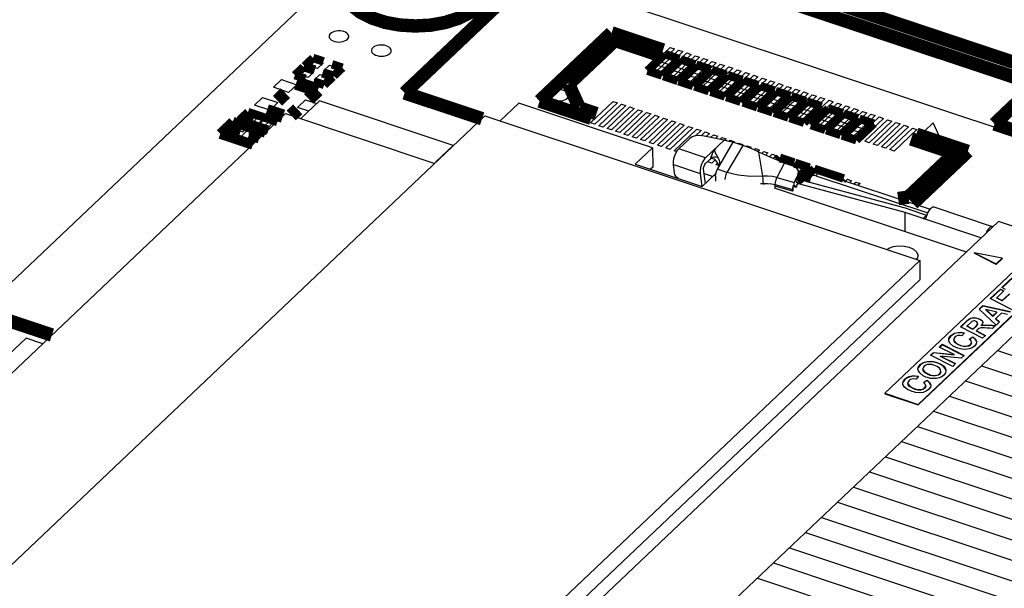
# Model space of a CAD drawing. Extents: x 0 to 1189, y 0 to 841.
# Tile 260 of 297: x 587 to 605, y 566 to 576. Entities that reach past the tile are written whole.
import ezdxf

# ---------------------------------------------------------------- set-up
doc = ezdxf.new("R2010")
doc.units = 0
doc.header["$LTSCALE"] = 65.395
doc.layers.get('0').update_dxf_attribs({"linetype": 'CONTINUOUS'})
doc.layers.add('PRT0002_2', color=7, linetype='CONTINUOUS')

msp = doc.modelspace()

# ---------------------------------------------------------------- linework, layer by layer
at = {"color": 7, "linetype": 'Continuous'}
for p, q in [((571.439, 556.657), (593.522, 577.586)), ((593.522, 577.586), (607.988, 572.772)), ((598.19, 575.002), (598.599, 575.389)), ((598.675, 575.364), (598.266, 574.976)), ((598.34, 574.952), (598.749, 575.339)), ((598.825, 575.314), (598.417, 574.926)), ((598.491, 574.902), (598.899, 575.289)), ((598.976, 575.264), (598.567, 574.876)), ((598.599, 575.389), (598.675, 575.364)), ((598.641, 574.852), (599.05, 575.239)), ((598.749, 575.339), (598.825, 575.314)), ((598.899, 575.289), (598.976, 575.264)), ((599.05, 575.239), (599.126, 575.214)), ((592.096, 575.064), (592.196, 575.159)), ((592.258, 575.01), (592.096, 575.064)), ((592.196, 575.159), (592.358, 575.105)), ((592.358, 575.105), (592.258, 575.01)), ((592.369, 574.973), (592.469, 575.068)), ((592.469, 575.068), (592.631, 575.014)), ((599.126, 575.214), (598.718, 574.826)), ((598.792, 574.802), (599.2, 575.189)), ((599.277, 575.164), (598.868, 574.776)), ((598.942, 574.752), (599.351, 575.139)), ((599.427, 575.114), (599.018, 574.726)), ((599.092, 574.702), (599.501, 575.089)), ((599.578, 575.064), (599.169, 574.676)), ((599.2, 575.189), (599.277, 575.164)), ((599.351, 575.139), (599.427, 575.114)), ((599.501, 575.089), (599.578, 575.064)), ((591.923, 574.9), (592.023, 574.995)), ((592.085, 574.846), (591.923, 574.9)), ((592.023, 574.995), (592.185, 574.941)), ((592.185, 574.941), (592.085, 574.846)), ((592.197, 574.809), (592.296, 574.904)), ((592.296, 574.904), (592.459, 574.85)), ((592.531, 574.919), (592.369, 574.973)), ((592.631, 575.014), (592.531, 574.919)), ((598.266, 574.976), (598.19, 575.002)), ((598.417, 574.926), (598.34, 574.952)), ((598.567, 574.876), (598.491, 574.902)), ((599.243, 574.652), (599.652, 575.039)), ((599.728, 575.014), (599.319, 574.626)), ((599.393, 574.601), (599.802, 574.989)), ((599.878, 574.963), (599.47, 574.576)), ((599.544, 574.551), (599.952, 574.939)), ((600.029, 574.913), (599.62, 574.526)), ((599.652, 575.039), (599.728, 575.014)), ((599.694, 574.501), (600.103, 574.889)), ((599.802, 574.989), (599.878, 574.963)), ((599.952, 574.939), (600.029, 574.913)), ((600.103, 574.889), (600.179, 574.863)), ((591.462, 574.672), (591.608, 574.81)), ((591.608, 574.81), (591.883, 574.718)), ((591.883, 574.718), (591.737, 574.581)), ((592.359, 574.755), (592.197, 574.809)), ((592.459, 574.85), (592.359, 574.755)), ((598.718, 574.826), (598.641, 574.852)), ((598.868, 574.776), (598.792, 574.802)), ((599.018, 574.726), (598.942, 574.752)), ((599.169, 574.676), (599.092, 574.702)), ((600.179, 574.863), (599.771, 574.476)), ((599.845, 574.451), (600.253, 574.839)), ((600.33, 574.813), (599.921, 574.426)), ((599.995, 574.401), (600.404, 574.789)), ((600.48, 574.763), (600.071, 574.376)), ((600.146, 574.351), (600.554, 574.739)), ((600.631, 574.713), (600.222, 574.326)), ((600.253, 574.839), (600.33, 574.813)), ((600.404, 574.789), (600.48, 574.763)), ((600.554, 574.739), (600.631, 574.713)), ((591.737, 574.581), (591.462, 574.672)), ((599.319, 574.626), (599.243, 574.652)), ((599.47, 574.576), (599.393, 574.601)), ((599.62, 574.526), (599.544, 574.551)), ((600.296, 574.301), (600.705, 574.689)), ((600.781, 574.663), (600.372, 574.276)), ((600.446, 574.251), (600.855, 574.639)), ((600.932, 574.613), (600.523, 574.226)), ((600.597, 574.201), (601.006, 574.588)), ((601.082, 574.563), (600.673, 574.176)), ((600.705, 574.689), (600.781, 574.663)), ((600.747, 574.151), (601.156, 574.538)), ((600.855, 574.639), (600.932, 574.613)), ((601.006, 574.588), (601.082, 574.563)), ((601.156, 574.538), (601.232, 574.513)), ((591.123, 574.35), (591.268, 574.488)), ((591.398, 574.259), (591.123, 574.35)), ((591.268, 574.488), (591.543, 574.396)), ((591.543, 574.396), (591.398, 574.259)), ((591.894, 574.311), (592.04, 574.449)), ((592.292, 574.427), (591.955, 574.108)), ((592.04, 574.449), (592.243, 574.381)), ((594.699, 573.626), (592.292, 574.427)), ((595.877, 574.385), (595.54, 574.066)), ((598.284, 573.584), (595.877, 574.385)), ((597.166, 574.031), (597.574, 574.419)), ((597.651, 574.393), (597.242, 574.006)), ((597.316, 573.981), (597.725, 574.369)), ((597.574, 574.419), (597.651, 574.393)), ((597.725, 574.369), (597.801, 574.343)), ((599.771, 574.476), (599.694, 574.501)), ((599.921, 574.426), (599.845, 574.451)), ((600.071, 574.376), (599.995, 574.401)), ((600.222, 574.326), (600.146, 574.351)), ((601.232, 574.513), (600.824, 574.126)), ((600.898, 574.101), (601.306, 574.488)), ((601.383, 574.463), (600.974, 574.076)), ((601.048, 574.051), (601.457, 574.438)), ((601.533, 574.413), (601.125, 574.025)), ((601.199, 574.001), (601.607, 574.388)), ((601.684, 574.363), (601.275, 573.975)), ((601.306, 574.488), (601.383, 574.463)), ((601.457, 574.438), (601.533, 574.413)), ((601.607, 574.388), (601.684, 574.363)), ((580.454, 563.556), (591.683, 574.198)), ((591.683, 574.198), (594.369, 573.304)), ((592.098, 574.243), (591.894, 574.311)), ((597.801, 574.343), (597.392, 573.956)), ((597.466, 573.931), (597.875, 574.319)), ((597.952, 574.293), (597.543, 573.906)), ((597.617, 573.881), (598.026, 574.268)), ((598.102, 574.243), (597.693, 573.856)), ((597.767, 573.831), (598.176, 574.218)), ((598.252, 574.193), (597.844, 573.806)), ((597.875, 574.319), (597.952, 574.293)), ((598.026, 574.268), (598.102, 574.243)), ((598.176, 574.218), (598.252, 574.193)), ((600.372, 574.276), (600.296, 574.301)), ((600.523, 574.226), (600.446, 574.251)), ((600.673, 574.176), (600.597, 574.201)), ((601.349, 573.951), (601.758, 574.338)), ((601.834, 574.313), (601.425, 573.925)), ((601.499, 573.901), (601.908, 574.288)), ((601.985, 574.263), (601.576, 573.875)), ((601.65, 573.851), (602.059, 574.238)), ((602.135, 574.213), (601.726, 573.825)), ((601.758, 574.338), (601.834, 574.313)), ((601.8, 573.801), (602.209, 574.188)), ((601.908, 574.288), (601.985, 574.263)), ((602.059, 574.238), (602.135, 574.213)), ((602.209, 574.188), (602.285, 574.163)), ((584.039, 563.514), (595.268, 574.156)), ((591.017, 574.06), (591.117, 574.154)), ((591.18, 574.006), (591.017, 574.06)), ((591.117, 574.154), (591.28, 574.1)), ((591.28, 574.1), (591.18, 574.006)), ((591.291, 573.969), (591.391, 574.063)), ((591.391, 574.063), (591.502, 574.026)), ((595.268, 574.156), (603.091, 571.554)), ((597.242, 574.006), (597.166, 574.031)), ((597.918, 573.781), (598.327, 574.168)), ((598.403, 574.143), (597.994, 573.756)), ((598.068, 573.731), (598.477, 574.118)), ((598.553, 574.093), (598.145, 573.706)), ((598.219, 573.681), (598.627, 574.068)), ((598.704, 574.043), (598.295, 573.655)), ((598.327, 574.168), (598.403, 574.143)), ((598.369, 573.631), (598.778, 574.018)), ((598.854, 573.993), (598.446, 573.605)), ((598.477, 574.118), (598.553, 574.093)), ((598.627, 574.068), (598.704, 574.043)), ((598.778, 574.018), (598.854, 573.993)), ((600.824, 574.126), (600.747, 574.151)), ((600.974, 574.076), (600.898, 574.101)), ((601.125, 574.025), (601.048, 574.051)), ((601.275, 573.975), (601.199, 574.001)), ((602.285, 574.163), (601.877, 573.775)), ((601.951, 573.751), (602.36, 574.138)), ((602.436, 574.113), (602.027, 573.725)), ((602.101, 573.701), (602.51, 574.088)), ((602.586, 574.063), (602.178, 573.675)), ((602.252, 573.651), (602.66, 574.038)), ((602.737, 574.012), (602.328, 573.625)), ((602.36, 574.138), (602.436, 574.113)), ((602.51, 574.088), (602.586, 574.063)), ((602.66, 574.038), (602.737, 574.012)), ((603.332, 574.031), (603.171, 573.879)), ((603.441, 573.789), (603.332, 574.031)), ((590.616, 573.851), (590.762, 573.988)), ((590.861, 573.769), (590.616, 573.851)), ((590.762, 573.988), (591.006, 573.907)), ((591.006, 573.907), (590.861, 573.769)), ((591.075, 573.698), (591.22, 573.836)), ((591.22, 573.836), (591.28, 573.816)), ((591.402, 573.932), (591.291, 573.969)), ((597.392, 573.956), (597.316, 573.981)), ((597.543, 573.906), (597.466, 573.931)), ((597.693, 573.856), (597.617, 573.881)), ((597.844, 573.806), (597.767, 573.831)), ((598.52, 573.581), (598.928, 573.968)), ((599.005, 573.943), (598.596, 573.555)), ((598.67, 573.531), (599.079, 573.918)), ((598.928, 573.968), (599.005, 573.943)), ((599.155, 573.893), (599.054, 573.797)), ((599.079, 573.918), (599.155, 573.893)), ((599.156, 573.799), (599.229, 573.868)), ((599.229, 573.868), (599.306, 573.843)), ((599.306, 573.843), (599.244, 573.784)), ((599.327, 573.768), (599.38, 573.818)), ((599.38, 573.818), (599.456, 573.793)), ((601.425, 573.925), (601.349, 573.951)), ((601.576, 573.875), (601.499, 573.901)), ((601.726, 573.825), (601.65, 573.851)), ((602.402, 573.6), (602.811, 573.988)), ((602.887, 573.962), (602.478, 573.575)), ((602.553, 573.55), (602.961, 573.938)), ((603.038, 573.912), (602.629, 573.525)), ((602.811, 573.988), (602.887, 573.962)), ((602.961, 573.938), (603.038, 573.912)), ((603.171, 573.879), (603.441, 573.789)), ((591.134, 573.678), (591.075, 573.698)), ((597.994, 573.756), (597.918, 573.781)), ((598.145, 573.706), (598.068, 573.731)), ((598.295, 573.655), (598.219, 573.681)), ((598.951, 573.75), (598.754, 573.563)), ((599.571, 573.721), (599.179, 573.797)), ((599.571, 573.721), (599.235, 573.403)), ((599.456, 573.793), (599.413, 573.752)), ((599.45, 573.198), (599.734, 573.683)), ((599.496, 573.736), (599.53, 573.768)), ((599.53, 573.768), (599.606, 573.743)), ((599.606, 573.743), (599.577, 573.715)), ((599.664, 573.702), (599.68, 573.718)), ((599.68, 573.718), (599.757, 573.692)), ((599.905, 573.627), (599.688, 573.699)), ((599.757, 573.692), (599.74, 573.677)), ((599.818, 573.655), (599.831, 573.668)), ((599.831, 573.668), (599.907, 573.642)), ((599.907, 573.642), (599.898, 573.634)), ((601.877, 573.775), (601.8, 573.801)), ((602.027, 573.725), (601.951, 573.751)), ((602.178, 573.675), (602.101, 573.701)), ((602.328, 573.625), (602.252, 573.651)), ((594.699, 573.626), (594.386, 573.33)), ((594.699, 573.626), (594.699, 573.616)), ((598.284, 573.584), (597.971, 573.288)), ((598.284, 573.584), (598.285, 573.237)), ((598.446, 573.605), (598.369, 573.631)), ((598.596, 573.555), (598.52, 573.581)), ((598.726, 573.512), (598.67, 573.531)), ((599.235, 573.403), (598.754, 573.563)), ((599.905, 573.627), (599.62, 573.141)), ((599.967, 573.604), (599.981, 573.618)), ((599.981, 573.618), (600.058, 573.592)), ((600.058, 573.592), (600.04, 573.576)), ((600.109, 573.546), (600.132, 573.568)), ((600.132, 573.568), (600.208, 573.542)), ((600.208, 573.542), (600.184, 573.52)), ((600.266, 573.071), (600.197, 573.506)), ((600.246, 573.483), (600.282, 573.518)), ((600.282, 573.518), (600.359, 573.492)), ((600.359, 573.492), (600.316, 573.452)), ((600.384, 573.421), (600.433, 573.468)), ((600.433, 573.468), (600.509, 573.442)), ((602.478, 573.575), (602.402, 573.6)), ((602.629, 573.525), (602.553, 573.55)), ((594.386, 573.33), (594.393, 573.327)), ((597.971, 573.288), (599.175, 572.887)), ((598.677, 573.128), (598.657, 573.284)), ((598.657, 573.284), (599.139, 573.124)), ((599.325, 573.386), (599.235, 573.302)), ((599.272, 573.331), (599.338, 573.393)), ((599.348, 573.305), (599.272, 573.331)), ((599.325, 573.401), (599.325, 573.386)), ((599.411, 573.365), (599.348, 573.305)), ((599.422, 573.28), (599.454, 573.311)), ((599.44, 573.334), (599.423, 573.354)), ((599.456, 573.309), (599.44, 573.334)), ((600.509, 573.442), (600.455, 573.391)), ((600.656, 573.314), (600.52, 573.048)), ((600.525, 573.363), (600.583, 573.418)), ((600.583, 573.418), (600.66, 573.392)), ((600.66, 573.392), (600.599, 573.335)), ((600.817, 573.258), (600.656, 573.314)), ((600.666, 573.303), (600.734, 573.368)), ((600.734, 573.368), (600.81, 573.342)), ((600.81, 573.342), (600.747, 573.282)), ((600.819, 573.256), (600.884, 573.317)), ((600.96, 573.292), (600.873, 573.209)), ((600.884, 573.317), (600.96, 573.292)), ((598.285, 573.237), (598.243, 573.197)), ((599.139, 573.124), (599.168, 572.89)), ((599.175, 572.887), (599.42, 573.12)), ((599.232, 572.942), (599.2, 573.2)), ((599.21, 573.123), (599.353, 573.076)), ((599.414, 573.072), (599.418, 573.113)), ((599.472, 573.264), (599.422, 573.28)), ((599.62, 573.141), (599.45, 573.198)), ((599.481, 573.255), (599.475, 573.242)), ((600.891, 573.076), (600.907, 573.131)), ((600.907, 573.131), (600.9, 573.18)), ((600.9, 573.18), (600.924, 573.114)), ((600.911, 573.15), (601.034, 573.267)), ((600.924, 573.114), (600.931, 573.065)), ((601.111, 573.242), (600.93, 573.071)), ((600.947, 572.992), (601.185, 573.217)), ((601.034, 573.267), (601.111, 573.242)), ((601.134, 573.07), (601.197, 573.129)), ((601.185, 573.217), (601.261, 573.192)), ((601.261, 573.192), (601.196, 573.13)), ((601.218, 573.082), (601.281, 573.142)), ((601.281, 573.142), (603.274, 572.479)), ((601.301, 573.135), (601.335, 573.167)), ((601.335, 573.167), (601.412, 573.142)), ((601.412, 573.142), (601.378, 573.109)), ((601.452, 573.085), (601.486, 573.117)), ((601.486, 573.117), (601.562, 573.092)), ((598.747, 573.03), (598.722, 573.052)), ((599.353, 573.076), (599.366, 573.069)), ((599.414, 573.072), (599.414, 572.985)), ((600.225, 572.939), (600.277, 572.94)), ((600.277, 572.94), (600.277, 572.921)), ((600.52, 573.048), (600.833, 572.959)), ((600.843, 572.981), (600.891, 573.076)), ((600.859, 572.999), (600.843, 572.981)), ((600.859, 572.999), (600.863, 572.981)), ((600.863, 572.981), (600.873, 572.964)), ((600.873, 572.964), (600.888, 572.951)), ((600.884, 572.925), (600.94, 572.987)), ((600.915, 573.01), (600.887, 572.955)), ((600.888, 572.951), (600.902, 572.945)), ((600.915, 573.01), (600.891, 573.076)), ((600.925, 572.971), (600.902, 572.979)), ((600.931, 573.065), (600.915, 573.01)), ((600.979, 572.995), (600.923, 572.934)), ((600.923, 572.934), (602.819, 572.424)), ((602.877, 572.485), (600.979, 572.995)), ((601.133, 573.071), (601.043, 572.985)), ((601.113, 572.959), (601.113, 573.016)), ((601.218, 573.082), (603.236, 572.411)), ((601.562, 573.092), (601.528, 573.059)), ((601.602, 573.035), (601.636, 573.067)), ((601.636, 573.067), (601.713, 573.042)), ((601.713, 573.042), (601.678, 573.009)), ((601.752, 572.985), (601.787, 573.017)), ((601.787, 573.017), (601.863, 572.992)), ((601.863, 572.992), (601.829, 572.959)), ((601.903, 572.935), (601.937, 572.967)), ((601.937, 572.967), (602.014, 572.942)), ((602.014, 572.942), (601.979, 572.909)), ((603.928, 571.707), (600.477, 572.855)), ((600.488, 572.851), (600.488, 572.921)), ((600.488, 572.921), (600.8, 572.832)), ((600.8, 572.803), (600.489, 572.892)), ((600.8, 572.845), (600.8, 572.832)), ((600.8, 572.832), (600.8, 572.803)), ((600.8, 572.803), (600.804, 572.807)), ((600.81, 572.9), (600.803, 572.894)), ((600.803, 572.894), (600.803, 572.873)), ((600.803, 572.894), (600.86, 572.878)), ((600.803, 572.873), (600.804, 572.807)), ((600.856, 572.887), (600.81, 572.9)), ((600.873, 572.906), (600.856, 572.887)), ((600.86, 572.878), (600.872, 572.892)), ((600.88, 572.919), (600.876, 572.903)), ((600.876, 572.889), (600.876, 572.903)), ((600.884, 572.925), (600.88, 572.919)), ((602.819, 572.424), (602.82, 572.075)), ((602.819, 572.424), (604.2, 571.965)), ((602.877, 572.485), (603.213, 572.373)), ((603.219, 572.359), (603.237, 572.415)), ((603.237, 572.415), (603.262, 572.464)), ((603.341, 572.519), (604.394, 572.169)), ((591.454, 559.885), (604.507, 572.256)), ((603.213, 572.373), (603.151, 572.313)), ((603.213, 572.373), (603.223, 572.371)), ((606.304, 571.658), (604.507, 572.256)), ((604.069, 571.695), (604.069, 571.686)), ((604.574, 571.596), (604.069, 571.695)), ((604.069, 571.695), (604.466, 571.494)), ((603.091, 571.554), (591.862, 560.911)), ((603.091, 571.554), (603.092, 571.206)), ((604.466, 571.485), (604.069, 571.686)), ((604.466, 571.494), (604.574, 571.596)), ((604.466, 571.485), (604.574, 571.587)), ((604.574, 571.596), (604.574, 571.587)), ((604.784, 571.371), (602.459, 569.168)), ((604.466, 571.494), (604.466, 571.485)), ((591.863, 560.564), (603.092, 571.206)), ((603.061, 568.968), (605.386, 571.171)), ((603.061, 568.959), (605.386, 571.162)), ((604.567, 571.069), (604.777, 571.268)), ((604.571, 571.065), (604.777, 571.259)), ((604.357, 570.87), (604.539, 571.043)), ((604.361, 570.865), (604.539, 571.034)), ((604.604, 571.008), (604.475, 570.886)), ((604.539, 571.034), (604.539, 571.043)), ((604.539, 571.043), (604.604, 571.008)), ((604.601, 571.002), (604.539, 571.034)), ((604.632, 571.034), (604.567, 571.069)), ((604.753, 570.668), (604.357, 570.87)), ((604.475, 570.877), (604.475, 570.886)), ((604.475, 570.886), (604.572, 570.837)), ((604.572, 570.828), (604.475, 570.877)), ((604.572, 570.837), (604.7, 570.959)), ((604.572, 570.828), (604.7, 570.95)), ((604.572, 570.828), (604.572, 570.837)), ((604.158, 570.682), (604.224, 570.744)), ((604.465, 570.395), (604.158, 570.682)), ((604.163, 570.678), (604.224, 570.735)), ((604.224, 570.735), (604.224, 570.744)), ((604.224, 570.744), (604.72, 570.636)), ((604.712, 570.629), (604.224, 570.735)), ((604.276, 570.666), (604.276, 570.675)), ((604.276, 570.675), (604.403, 570.559)), ((604.478, 570.629), (604.276, 570.675)), ((604.403, 570.55), (604.276, 570.666)), ((604.403, 570.559), (604.478, 570.629)), ((604.478, 570.621), (604.478, 570.629)), ((603.82, 570.362), (603.938, 570.473)), ((603.825, 570.357), (603.938, 570.465)), ((603.971, 570.491), (603.938, 570.465)), ((603.938, 570.473), (603.938, 570.465)), ((604.008, 570.511), (603.971, 570.491)), ((604.142, 570.506), (604.142, 570.515)), ((604.403, 570.55), (604.478, 570.621)), ((604.403, 570.55), (604.403, 570.559)), ((604.56, 570.611), (604.455, 570.512)), ((604.455, 570.503), (604.455, 570.512)), ((604.455, 570.512), (604.523, 570.45)), ((604.519, 570.445), (604.455, 570.503)), ((604.523, 570.45), (604.465, 570.395)), ((604.667, 570.587), (604.56, 570.611)), ((604.217, 570.16), (603.82, 570.362)), ((604.002, 570.437), (603.939, 570.378)), ((603.939, 570.369), (603.939, 570.378)), ((603.939, 570.378), (604.046, 570.323)), ((604.046, 570.315), (603.939, 570.369)), ((604.046, 570.323), (604.076, 570.352)), ((604.046, 570.315), (604.076, 570.343)), ((604.046, 570.315), (604.046, 570.323)), ((604.076, 570.352), (604.076, 570.343)), ((604.13, 570.315), (604.107, 570.292)), ((604.107, 570.284), (604.107, 570.292)), ((604.107, 570.292), (604.269, 570.21)), ((604.266, 570.203), (604.107, 570.284)), ((604.13, 570.416), (604.127, 570.402)), ((604.13, 570.425), (604.129, 570.432)), ((604.13, 570.416), (604.13, 570.425)), ((604.219, 570.42), (604.202, 570.391)), ((604.202, 570.391), (604.222, 570.394)), ((604.202, 570.382), (604.202, 570.391)), ((604.222, 570.385), (604.202, 570.382)), ((604.223, 570.441), (604.219, 570.42)), ((604.264, 570.387), (604.264, 570.396)), ((604.446, 570.377), (604.389, 570.381)), ((604.454, 570.385), (604.399, 570.332)), ((603.611, 570.108), (603.609, 570.127)), ((603.647, 570.196), (603.614, 570.148)), ((603.647, 570.196), (603.647, 570.205)), ((603.7, 570.135), (603.7, 570.127)), ((603.885, 570.247), (603.829, 570.256)), ((603.891, 570.255), (603.848, 570.203)), ((603.979, 570.142), (604.045, 570.186)), ((604.011, 570.113), (603.979, 570.142)), ((604.045, 570.177), (603.983, 570.136)), ((604.021, 570.085), (604.011, 570.113)), ((604.045, 570.186), (604.045, 570.177)), ((604.269, 570.21), (604.217, 570.16)), ((603.438, 570), (603.491, 570.05)), ((603.71, 569.865), (603.438, 570)), ((603.443, 569.995), (603.491, 570.041)), ((603.491, 570.041), (603.491, 570.05)), ((603.491, 570.05), (603.888, 569.848)), ((603.884, 569.841), (603.491, 570.041)), ((603.775, 569.981), (603.692, 570.018)), ((603.772, 570.054), (603.83, 570.029)), ((603.83, 570.02), (603.772, 570.045)), ((603.844, 569.963), (603.775, 569.981)), ((603.83, 570.02), (603.83, 570.029)), ((604.021, 570.072), (604.002, 570.036)), ((604.002, 570.036), (604.002, 570.045)), ((604.021, 570.076), (604.021, 570.085)), ((604.073, 570.016), (604.03, 569.985)), ((604.104, 570.058), (604.073, 570.016)), ((604.111, 570.09), (604.104, 570.058)), ((603.284, 569.853), (603.336, 569.903)), ((603.681, 569.651), (603.284, 569.853)), ((603.288, 569.849), (603.336, 569.894)), ((603.336, 569.894), (603.336, 569.903)), ((603.336, 569.903), (603.71, 569.865)), ((603.71, 569.856), (603.336, 569.894)), ((603.461, 569.828), (603.461, 569.836)), ((603.835, 569.798), (603.461, 569.836)), ((603.461, 569.836), (603.733, 569.701)), ((603.727, 569.695), (603.461, 569.828)), ((603.71, 569.856), (603.71, 569.865)), ((603.888, 569.848), (603.835, 569.798)), ((603.058, 569.583), (603.056, 569.604)), ((603.097, 569.674), (603.061, 569.625)), ((603.144, 569.707), (603.097, 569.674)), ((603.097, 569.674), (603.097, 569.683)), ((603.201, 569.728), (603.144, 569.707)), ((603.147, 569.612), (603.147, 569.603)), ((603.402, 569.648), (603.344, 569.675)), ((603.394, 569.716), (603.394, 569.724)), ((603.394, 569.724), (603.442, 569.706)), ((603.442, 569.697), (603.394, 569.716)), ((603.441, 569.618), (603.402, 569.648)), ((603.481, 569.675), (603.442, 569.697)), ((603.469, 569.555), (603.469, 569.564)), ((603.733, 569.701), (603.681, 569.651)), ((602.822, 569.414), (602.789, 569.366)), ((602.822, 569.414), (602.822, 569.423)), ((603.06, 569.465), (603.004, 569.473)), ((603.066, 569.473), (603.023, 569.421)), ((603.175, 569.472), (603.151, 569.484)), ((603.154, 569.36), (603.22, 569.404)), ((603.22, 569.395), (603.158, 569.354)), ((603.206, 569.524), (603.181, 569.544)), ((603.238, 569.506), (603.206, 569.524)), ((603.22, 569.404), (603.22, 569.395)), ((603.278, 569.49), (603.238, 569.506)), ((603.278, 569.49), (603.278, 569.499)), ((603.469, 569.546), (603.45, 569.513)), ((603.45, 569.513), (603.45, 569.522)), ((603.519, 569.491), (603.483, 569.464)), ((602.786, 569.326), (602.784, 569.345)), ((602.95, 569.199), (602.866, 569.236)), ((602.875, 569.353), (602.875, 569.345)), ((602.947, 569.272), (603.005, 569.247)), ((603.005, 569.238), (602.947, 569.263)), ((603.005, 569.238), (603.005, 569.247)), ((603.186, 569.331), (603.154, 569.36)), ((603.196, 569.29), (603.177, 569.254)), ((603.177, 569.254), (603.177, 569.263)), ((603.196, 569.302), (603.186, 569.331)), ((603.196, 569.294), (603.196, 569.302)), ((603.248, 569.234), (603.205, 569.203)), ((603.279, 569.276), (603.248, 569.234)), ((603.286, 569.308), (603.279, 569.276)), ((602.459, 569.168), (602.459, 569.16)), ((602.459, 569.168), (603.061, 568.968)), ((602.459, 569.16), (603.061, 568.959)), ((603.019, 569.181), (602.95, 569.199)), ((603.061, 568.968), (603.061, 568.959))]:
    msp.add_line(p, q, dxfattribs=at)
at = {"color": 6, "linetype": 'Continuous'}
msp.add_line((589.495, 573.768), (593.522, 577.586), dxfattribs=at)
at = {"color": 1, "linetype": 'Continuous'}
for p, q in [((598.361, 575.073), (598.265, 574.981)), ((598.529, 575.017), (598.361, 575.073)), ((598.524, 575.227), (598.427, 575.135)), ((598.427, 575.135), (598.595, 575.079)), ((598.692, 575.171), (598.524, 575.227)), ((598.595, 575.079), (598.692, 575.171)), ((598.808, 575.129), (598.712, 575.038)), ((598.976, 575.074), (598.808, 575.129)), ((598.88, 574.982), (598.976, 575.074)), ((598.265, 574.981), (598.433, 574.925)), ((598.433, 574.925), (598.529, 575.017)), ((598.646, 574.975), (598.549, 574.884)), ((598.549, 574.884), (598.718, 574.828)), ((598.814, 574.92), (598.646, 574.975)), ((598.712, 575.038), (598.88, 574.982)), ((598.718, 574.828), (598.814, 574.92)), ((598.921, 574.884), (598.825, 574.793)), ((599.089, 574.828), (598.921, 574.884)), ((599.083, 575.038), (598.987, 574.947)), ((598.987, 574.947), (599.155, 574.891)), ((599.252, 574.982), (599.083, 575.038)), ((599.155, 574.891), (599.252, 574.982)), ((599.368, 574.945), (599.272, 574.853)), ((599.536, 574.889), (599.368, 574.945)), ((599.44, 574.797), (599.536, 574.889)), ((598.825, 574.793), (598.993, 574.737)), ((598.993, 574.737), (599.089, 574.828)), ((599.206, 574.791), (599.109, 574.699)), ((599.374, 574.735), (599.206, 574.791)), ((599.272, 574.853), (599.44, 574.797)), ((599.277, 574.643), (599.374, 574.735)), ((599.658, 574.848), (599.561, 574.757)), ((599.561, 574.757), (599.729, 574.701)), ((599.826, 574.792), (599.658, 574.848)), ((599.729, 574.701), (599.826, 574.792)), ((599.94, 574.754), (599.844, 574.663)), ((600.109, 574.698), (599.94, 574.754)), ((599.109, 574.699), (599.277, 574.643)), ((599.495, 574.694), (599.399, 574.603)), ((599.399, 574.603), (599.567, 574.547)), ((599.663, 574.638), (599.495, 574.694)), ((599.567, 574.547), (599.663, 574.638)), ((599.778, 574.6), (599.682, 574.509)), ((599.946, 574.544), (599.778, 574.6)), ((599.844, 574.663), (600.012, 574.607)), ((599.85, 574.453), (599.946, 574.544)), ((600.012, 574.607), (600.109, 574.698)), ((600.239, 574.656), (600.143, 574.564)), ((600.143, 574.564), (600.311, 574.508)), ((600.407, 574.6), (600.239, 574.656)), ((600.311, 574.508), (600.407, 574.6)), ((600.515, 574.564), (600.419, 574.473)), ((600.683, 574.508), (600.515, 574.564)), ((599.682, 574.509), (599.85, 574.453)), ((600.077, 574.502), (599.98, 574.41)), ((599.98, 574.41), (600.148, 574.354)), ((600.245, 574.446), (600.077, 574.502)), ((600.148, 574.354), (600.245, 574.446)), ((600.353, 574.41), (600.256, 574.319)), ((600.521, 574.354), (600.353, 574.41)), ((600.419, 574.473), (600.587, 574.417)), ((600.424, 574.263), (600.521, 574.354)), ((600.587, 574.417), (600.683, 574.508)), ((600.798, 574.47), (600.701, 574.379)), ((600.701, 574.379), (600.87, 574.323)), ((600.966, 574.414), (600.798, 574.47)), ((600.87, 574.323), (600.966, 574.414)), ((601.081, 574.376), (600.984, 574.284)), ((601.249, 574.32), (601.081, 574.376)), ((591.025, 574.185), (590.925, 574.09)), ((591.117, 574.154), (591.025, 574.185)), ((600.256, 574.319), (600.424, 574.263)), ((600.635, 574.316), (600.539, 574.224)), ((600.539, 574.224), (600.707, 574.169)), ((600.803, 574.26), (600.635, 574.316)), ((600.707, 574.169), (600.803, 574.26)), ((600.918, 574.222), (600.822, 574.13)), ((601.086, 574.166), (600.918, 574.222)), ((600.984, 574.284), (601.152, 574.228)), ((601.152, 574.228), (601.249, 574.32)), ((601.463, 574.249), (601.367, 574.158)), ((601.631, 574.193), (601.463, 574.249)), ((601.535, 574.102), (601.631, 574.193)), ((590.848, 574.018), (590.748, 573.923)), ((591.01, 573.964), (590.848, 574.018)), ((590.925, 574.09), (591.017, 574.06)), ((591.087, 574.036), (591.187, 574.131)), ((591.298, 574.094), (591.198, 573.999)), ((591.198, 573.999), (591.291, 573.969)), ((591.391, 574.063), (591.298, 574.094)), ((591.361, 573.945), (591.46, 574.04)), ((600.822, 574.13), (600.99, 574.074)), ((600.99, 574.074), (601.086, 574.166)), ((601.301, 574.095), (601.204, 574.004)), ((601.204, 574.004), (601.372, 573.948)), ((601.469, 574.039), (601.301, 574.095)), ((601.367, 574.158), (601.535, 574.102)), ((601.372, 573.948), (601.469, 574.039)), ((601.576, 574.003), (601.479, 573.912)), ((601.744, 573.947), (601.576, 574.003)), ((601.738, 574.157), (601.642, 574.066)), ((601.642, 574.066), (601.81, 574.01)), ((601.906, 574.102), (601.738, 574.157)), ((601.81, 574.01), (601.906, 574.102)), ((602.021, 574.063), (601.925, 573.972)), ((602.189, 574.007), (602.021, 574.063)), ((602.093, 573.916), (602.189, 574.007)), ((590.748, 573.923), (590.91, 573.869)), ((590.91, 573.869), (591.01, 573.964)), ((591.122, 573.927), (591.022, 573.832)), ((591.022, 573.832), (591.184, 573.778)), ((591.284, 573.873), (591.122, 573.927)), ((591.184, 573.778), (591.284, 573.873)), ((601.479, 573.912), (601.647, 573.856)), ((601.647, 573.856), (601.744, 573.947)), ((601.859, 573.909), (601.762, 573.818)), ((601.762, 573.818), (601.93, 573.762)), ((602.027, 573.853), (601.859, 573.909)), ((601.925, 573.972), (602.093, 573.916)), ((601.93, 573.762), (602.027, 573.853)), ((600.59, 573.363), (600.571, 573.346)), ((600.758, 573.307), (600.59, 573.363)), ((600.735, 573.286), (600.758, 573.307)), ((600.864, 573.272), (600.832, 573.242)), ((601.032, 573.216), (600.864, 573.272)), ((600.918, 573.131), (600.936, 573.125)), ((600.936, 573.125), (601.032, 573.216)), ((601.212, 573.165), (601.112, 573.07)), ((601.281, 573.142), (601.212, 573.165)), ((601.008, 573.026), (600.977, 572.997)), ((601.106, 572.994), (601.008, 573.026)), ((601.112, 573.07), (601.132, 573.064)), ((587.013, 570.16), (586.377, 569.557)), ((587.316, 570.059), (587.013, 570.16))]:
    msp.add_line(p, q, dxfattribs=at)
at = {"color": 7, "linetype": 'Continuous'}
for points, const_width in [([(592.862, 576.888), (592.753, 576.746), (592.697, 576.593), (592.699, 576.439), (592.758, 576.287), (592.87, 576.147), (593.033, 576.02), (593.236, 575.918), (593.477, 575.839), (593.736, 575.792), (594.013, 575.775), (594.289, 575.79), (594.55, 575.837), (594.792, 575.914), (594.998, 576.016), (595.165, 576.142)], 0.242), ([(605.388, 574.918), (599.04, 577.03)], 0.242), ([(596.144, 576.771), (593.823, 574.571)], 0.242), ([(605.18, 574.724), (598.855, 576.828)], 0.242), ([(596.25, 574.425), (597.544, 575.651)], 0.242), ([(597.544, 575.651), (598.471, 575.343)], 0.242), ([(596.775, 574.73), (597.606, 575.516)], 0.242), ([(597.606, 575.516), (598.382, 575.258)], 0.242), ([(592.177, 575.2), (592.023, 575.053)], 0.151), ([(592.364, 575.137), (592.177, 575.2)], 0.151), ([(598.192, 574.971), (598.505, 575.268)], 0.151), ([(598.765, 575.181), (598.452, 574.884)], 0.151), ([(598.476, 574.874), (598.79, 575.171)], 0.151), ([(598.505, 575.268), (598.765, 575.181)], 0.151), ([(598.79, 575.171), (599.05, 575.084)], 0.151), ([(592.004, 575.036), (591.85, 574.89)], 0.151), ([(592.192, 574.974), (592.004, 575.036)], 0.151), ([(592.023, 575.053), (592.21, 574.991)], 0.151), ([(592.704, 575.024), (592.517, 575.086)], 0.151), ([(592.55, 574.878), (592.704, 575.024)], 0.151), ([(599.05, 575.084), (598.736, 574.787)], 0.151), ([(598.751, 574.782), (599.065, 575.079)], 0.151), ([(599.325, 574.993), (599.011, 574.696)], 0.151), ([(599.036, 574.689), (599.349, 574.986)], 0.151), ([(599.065, 575.079), (599.325, 574.993)], 0.151), ([(599.349, 574.986), (599.609, 574.899)], 0.151), ([(591.85, 574.89), (592.037, 574.827)], 0.151), ([(592.532, 574.861), (592.344, 574.923)], 0.151), ([(592.363, 574.94), (592.55, 574.878)], 0.151), ([(592.377, 574.714), (592.532, 574.861)], 0.151), ([(598.452, 574.884), (598.192, 574.971)], 0.151), ([(598.736, 574.787), (598.476, 574.874)], 0.151), ([(599.609, 574.899), (599.296, 574.602)], 0.151), ([(599.326, 574.592), (599.639, 574.889)], 0.151), ([(599.899, 574.803), (599.586, 574.506)], 0.151), ([(599.639, 574.889), (599.899, 574.803)], 0.151), ([(604.434, 574.013), (605.388, 574.918)], 0.242), ([(592.263, 574.619), (591.872, 574.749)], 0.242), ([(592.097, 574.462), (592.263, 574.619)], 0.242), ([(592.19, 574.777), (592.377, 574.714)], 0.151), ([(596.958, 574.32), (596.772, 574.731)], 0.242), ([(599.011, 574.696), (598.751, 574.782)], 0.151), ([(599.296, 574.602), (599.036, 574.689)], 0.151), ([(599.608, 574.498), (599.922, 574.795)], 0.151), ([(600.182, 574.709), (599.868, 574.412)], 0.151), ([(599.907, 574.4), (600.221, 574.697)], 0.151), ([(599.922, 574.795), (600.182, 574.709)], 0.151), ([(600.221, 574.697), (600.48, 574.61)], 0.151), ([(591.68, 574.567), (591.536, 574.431)], 0.242), ([(593.823, 574.571), (595.217, 574.107)], 0.242), ([(597.181, 574.115), (596.25, 574.425)], 0.242), ([(599.586, 574.506), (599.326, 574.592)], 0.151), ([(599.868, 574.412), (599.608, 574.498)], 0.151), ([(600.48, 574.61), (600.167, 574.313)], 0.151), ([(600.183, 574.308), (600.496, 574.605)], 0.151), ([(600.756, 574.519), (600.443, 574.222)], 0.151), ([(600.466, 574.214), (600.779, 574.511)], 0.151), ([(600.496, 574.605), (600.756, 574.519)], 0.151), ([(600.779, 574.511), (601.039, 574.424)], 0.151), ([(591.635, 574.153), (591.344, 574.249)], 0.242), ([(591.901, 574.276), (591.784, 574.165)], 0.242), ([(597.274, 574.198), (596.972, 574.299)], 0.242), ([(600.167, 574.313), (599.907, 574.4)], 0.151), ([(600.443, 574.222), (600.183, 574.308)], 0.151), ([(601.039, 574.424), (600.726, 574.127)], 0.151), ([(600.749, 574.12), (601.062, 574.417)], 0.151), ([(601.322, 574.33), (601.008, 574.033)], 0.151), ([(601.062, 574.417), (601.322, 574.33)], 0.151), ([(601.131, 573.993), (601.445, 574.29)], 0.151), ([(601.445, 574.29), (601.704, 574.204)], 0.151), ([(590.852, 574.08), (591.006, 574.226)], 0.151), ([(591.099, 574.195), (590.944, 574.049)], 0.151), ([(591.006, 574.226), (591.099, 574.195)], 0.151), ([(591.529, 574.052), (591.099, 574.195)], 0.151), ([(600.726, 574.127), (600.466, 574.214)], 0.151), ([(601.008, 574.033), (600.749, 574.12)], 0.151), ([(601.704, 574.204), (601.391, 573.907)], 0.151), ([(601.406, 573.902), (601.72, 574.199)], 0.151), ([(601.979, 574.112), (601.666, 573.815)], 0.151), ([(601.689, 573.807), (602.002, 574.104)], 0.151), ([(601.72, 574.199), (601.979, 574.112)], 0.151), ([(602.002, 574.104), (602.262, 574.018)], 0.151), ([(590.734, 574.05), (590.507, 573.835)], 0.181), ([(590.675, 573.912), (590.83, 574.059)], 0.151), ([(591.321, 573.855), (590.734, 574.05)], 0.181), ([(590.83, 574.059), (591.017, 573.997)], 0.151), ([(590.944, 574.049), (590.852, 574.08)], 0.151), ([(590.944, 574.049), (591.375, 573.906)], 0.151), ([(591.17, 573.946), (591.357, 573.883)], 0.151), ([(591.529, 574.052), (591.534, 574.051)], 0.151), ([(601.391, 573.907), (601.131, 573.993)], 0.151), ([(602.262, 574.018), (601.949, 573.721)], 0.151), ([(606.374, 573.367), (604.434, 574.013)], 0.242), ([(590.507, 573.835), (591.093, 573.64)], 0.181), ([(590.862, 573.85), (590.675, 573.912)], 0.151), ([(591.203, 573.737), (591.015, 573.799)], 0.151), ([(591.379, 573.904), (591.375, 573.906)], 0.151), ([(601.666, 573.815), (601.406, 573.902)], 0.151), ([(601.949, 573.721), (601.689, 573.807)], 0.151), ([(602.933, 573.744), (603.713, 573.484)], 0.242), ([(603.026, 573.827), (603.953, 573.519)], 0.242), ([(603.953, 573.519), (602.964, 572.582)], 0.242), ([(600.526, 573.362), (600.571, 573.404)], 0.151), ([(600.571, 573.404), (600.831, 573.318)], 0.151), ([(603.713, 573.484), (602.878, 572.693)], 0.242), ([(600.831, 573.318), (600.781, 573.271)], 0.151), ([(600.795, 573.266), (600.845, 573.313)], 0.151), ([(600.845, 573.313), (601.105, 573.227)], 0.151), ([(601.105, 573.227), (600.929, 573.06)], 0.151), ([(600.898, 572.98), (600.99, 573.067)], 0.151), ([(600.99, 573.067), (601.116, 573.025)], 0.151), ([(601.039, 573.06), (601.193, 573.206)], 0.151), ([(601.119, 573.033), (601.039, 573.06)], 0.151), ([(601.193, 573.206), (601.72, 573.031)], 0.151), ([(601.72, 573.031), (601.693, 573.005)], 0.151), ([(602.7, 572.67), (602.886, 572.696)], 0.242), ([(585.278, 570.948), (587.48, 570.215)], 0.242)]:
    msp.add_lwpolyline(points, dxfattribs=dict(at, const_width=const_width))
for points in [[(592.846, 576.914), (592.733, 576.778), (592.669, 576.632), (592.656, 576.482), (592.697, 576.331), (592.787, 576.19), (592.925, 576.062), (593.104, 575.951), (593.323, 575.861), (593.564, 575.797), (593.823, 575.762), (594.09, 575.755), (594.358, 575.778), (594.609, 575.83), (594.838, 575.907), (595.035, 576.009), (595.196, 576.132)], [(592.486, 575.635), (592.471, 575.616), (592.464, 575.596), (592.464, 575.575), (592.472, 575.555), (592.487, 575.536), (592.509, 575.519), (592.536, 575.505), (592.568, 575.495), (592.603, 575.488), (592.64, 575.486), (592.677, 575.488), (592.711, 575.495), (592.744, 575.505), (592.771, 575.518), (592.794, 575.535)], [(592.794, 575.535), (592.808, 575.553), (592.817, 575.572), (592.818, 575.592), (592.813, 575.611), (592.801, 575.63), (592.782, 575.647), (592.759, 575.661), (592.73, 575.673), (592.698, 575.681), (592.664, 575.685), (592.629, 575.686), (592.594, 575.683), (592.561, 575.676), (592.532, 575.665), (592.506, 575.651), (592.486, 575.635)], [(596.442, 574.576), (596.428, 574.557), (596.42, 574.537), (596.42, 574.516), (596.428, 574.496), (596.443, 574.477), (596.465, 574.46), (596.492, 574.446), (596.524, 574.436), (596.559, 574.43), (596.596, 574.427), (596.633, 574.429), (596.668, 574.436), (596.7, 574.446), (596.728, 574.46), (596.75, 574.476)], [(596.75, 574.476), (596.765, 574.494), (596.773, 574.513), (596.775, 574.533), (596.769, 574.553), (596.757, 574.571), (596.739, 574.588), (596.715, 574.602), (596.686, 574.614), (596.654, 574.622), (596.62, 574.626), (596.585, 574.627), (596.55, 574.624), (596.518, 574.617), (596.488, 574.606), (596.462, 574.592), (596.442, 574.576)], [(599.179, 573.797), (599.114, 573.803), (599.05, 573.796), (598.994, 573.778), (598.951, 573.75)], [(599.571, 573.721), (599.611, 573.712), (599.651, 573.705), (599.688, 573.699)], [(598.657, 573.284), (598.657, 573.334), (598.666, 573.39), (598.683, 573.447), (598.708, 573.501), (598.737, 573.544)], [(598.737, 573.544), (598.742, 573.551), (598.748, 573.557), (598.754, 573.563)], [(599.412, 573.571), (599.389, 573.543), (599.367, 573.505), (599.346, 573.457), (599.325, 573.401)], [(599.412, 573.571), (599.401, 573.552), (599.399, 573.526), (599.406, 573.499), (599.42, 573.471), (599.436, 573.443), (599.453, 573.415)], [(600.197, 573.506), (600.096, 573.552), (599.998, 573.593), (599.905, 573.627)], [(600.656, 573.314), (600.509, 573.369), (600.356, 573.433), (600.197, 573.506)], [(599.218, 573.384), (599.189, 573.34), (599.165, 573.287), (599.147, 573.23), (599.138, 573.174), (599.139, 573.124)], [(599.2, 573.2), (599.201, 573.226), (599.208, 573.255), (599.22, 573.282), (599.235, 573.302)], [(599.235, 573.403), (599.23, 573.397), (599.224, 573.391), (599.218, 573.384)], [(599.325, 573.401), (599.35, 573.416), (599.384, 573.424)], [(599.39, 573.381), (599.375, 573.388), (599.362, 573.393), (599.351, 573.395), (599.341, 573.394), (599.332, 573.391), (599.325, 573.386)], [(599.384, 573.424), (599.42, 573.424), (599.453, 573.415)], [(599.423, 573.354), (599.406, 573.369), (599.39, 573.381)], [(599.453, 573.415), (599.468, 573.386), (599.478, 573.358), (599.485, 573.333), (599.487, 573.309), (599.488, 573.298)], [(599.479, 573.25), (599.471, 573.277), (599.456, 573.309)], [(599.488, 573.298), (599.487, 573.288), (599.485, 573.27), (599.481, 573.255)], [(598.722, 573.052), (598.7, 573.076), (598.684, 573.102), (598.677, 573.128)], [(599.418, 573.113), (599.431, 573.157), (599.45, 573.198)], [(599.62, 573.141), (599.601, 573.101), (599.589, 573.057), (599.584, 573.015)], [(600.266, 573.071), (600.043, 573.066), (599.824, 573.09), (599.62, 573.141)], [(600.9, 573.18), (600.867, 573.229), (600.817, 573.258)], [(601.197, 573.129), (601.206, 573.137), (601.24, 573.147), (601.281, 573.142)], [(600.52, 573.048), (600.439, 573.065), (600.353, 573.073), (600.266, 573.071)], [(600.277, 572.94), (600.275, 572.982), (600.272, 573.028), (600.266, 573.071)], [(600.277, 572.94), (600.349, 572.942), (600.421, 572.935), (600.488, 572.921)], [(600.488, 572.921), (600.492, 572.962), (600.503, 573.007), (600.52, 573.048)], [(600.83, 572.913), (600.827, 572.935), (600.833, 572.959)], [(600.833, 572.959), (600.836, 572.966), (600.839, 572.973), (600.843, 572.981)], [(600.923, 572.934), (600.905, 572.935), (600.89, 572.93), (600.884, 572.925)], [(600.94, 572.987), (600.945, 572.992), (600.961, 572.997), (600.979, 572.995)], [(601.134, 573.07), (601.121, 573.052), (601.113, 573.016)], [(601.218, 573.082), (601.178, 573.088), (601.144, 573.077), (601.134, 573.07)], [(600.803, 572.873), (600.801, 572.858), (600.8, 572.845)], [(600.856, 572.887), (600.84, 572.897), (600.83, 572.913)], [(600.873, 572.881), (600.868, 572.878), (600.86, 572.878)], [(600.876, 572.889), (600.874, 572.882), (600.873, 572.881)], [(603.262, 572.464), (603.291, 572.5), (603.32, 572.519), (603.341, 572.519)], [(603.151, 572.313), (603.174, 572.31), (603.194, 572.317), (603.2, 572.322)], [(603.2, 572.322), (603.21, 572.334), (603.219, 572.359)], [(604.394, 572.169), (604.381, 572.17), (604.353, 572.157), (604.324, 572.127), (604.298, 572.082), (604.283, 572.044)], [(604.406, 572.16), (604.404, 572.163), (604.394, 572.169)], [(602.496, 571.752), (602.532, 571.776), (602.614, 571.806), (602.709, 571.82), (602.809, 571.817), (602.901, 571.796)], [(602.901, 571.796), (602.978, 571.761), (603.03, 571.714), (603.054, 571.661), (603.056, 571.645)], [(603.056, 571.645), (603.048, 571.606), (603.027, 571.575)], [(603.938, 570.473), (603.971, 570.5), (604.008, 570.519), (604.053, 570.528), (604.098, 570.525), (604.142, 570.515)], [(604.042, 570.466), (604.027, 570.459), (604.014, 570.449), (604.002, 570.437)], [(604.142, 570.506), (604.098, 570.517), (604.053, 570.519), (604.008, 570.511)], [(604.092, 570.466), (604.076, 570.469), (604.059, 570.47), (604.042, 570.466)], [(604.129, 570.432), (604.117, 570.451), (604.092, 570.466)], [(604.142, 570.515), (604.183, 570.497), (604.21, 570.474)], [(604.208, 570.468), (604.181, 570.489), (604.142, 570.506)], [(604.21, 570.474), (604.222, 570.448), (604.223, 570.441)], [(604.076, 570.352), (604.096, 570.371), (604.113, 570.391), (604.127, 570.411), (604.13, 570.425)], [(604.127, 570.402), (604.113, 570.382), (604.095, 570.362), (604.076, 570.343)], [(604.168, 570.339), (604.154, 570.333), (604.141, 570.324), (604.13, 570.315)], [(604.252, 570.344), (604.222, 570.345), (604.193, 570.343), (604.168, 570.339)], [(604.222, 570.394), (604.243, 570.395), (604.264, 570.396)], [(604.264, 570.387), (604.243, 570.387), (604.222, 570.385)], [(604.399, 570.332), (604.352, 570.337), (604.303, 570.341), (604.252, 570.344)], [(604.264, 570.396), (604.326, 570.394), (604.389, 570.39), (604.454, 570.385)], [(604.389, 570.381), (604.326, 570.385), (604.264, 570.387)], [(603.609, 570.127), (603.614, 570.157), (603.647, 570.205)], [(603.692, 570.018), (603.637, 570.062), (603.611, 570.108)], [(603.647, 570.205), (603.681, 570.231), (603.722, 570.25), (603.772, 570.262), (603.83, 570.264), (603.891, 570.255)], [(603.722, 570.241), (603.681, 570.222), (603.647, 570.196)], [(603.721, 570.179), (603.701, 570.145), (603.7, 570.135)], [(603.7, 570.135), (603.706, 570.112), (603.731, 570.082), (603.772, 570.054)], [(603.772, 570.045), (603.731, 570.073), (603.706, 570.104), (603.7, 570.127)], [(603.848, 570.203), (603.809, 570.208), (603.773, 570.206), (603.744, 570.195), (603.721, 570.179)], [(603.829, 570.256), (603.772, 570.253), (603.722, 570.241)], [(604.045, 570.186), (604.091, 570.144), (604.11, 570.101), (604.111, 570.09)], [(604.11, 570.097), (604.088, 570.139), (604.045, 570.177)], [(603.83, 570.029), (603.878, 570.017), (603.925, 570.015), (603.968, 570.025), (604.002, 570.045)], [(604.002, 570.036), (603.97, 570.017), (603.928, 570.007), (603.88, 570.008), (603.83, 570.02)], [(604.03, 569.985), (603.976, 569.965), (603.912, 569.957), (603.844, 569.963)], [(604.002, 570.045), (604.021, 570.08), (604.021, 570.085)], [(603.097, 569.683), (603.133, 569.71), (603.177, 569.73), (603.228, 569.741), (603.282, 569.745), (603.338, 569.739), (603.394, 569.724)], [(603.056, 569.604), (603.061, 569.634), (603.097, 569.683)], [(603.151, 569.484), (603.088, 569.533), (603.058, 569.583)], [(603.168, 569.655), (603.155, 569.639), (603.148, 569.623), (603.147, 569.612)], [(603.147, 569.612), (603.147, 569.607), (603.152, 569.59), (603.163, 569.572), (603.181, 569.553), (603.206, 569.533)], [(603.181, 569.544), (603.163, 569.563), (603.152, 569.581), (603.147, 569.598), (603.147, 569.603)], [(603.344, 569.675), (603.307, 569.685), (603.269, 569.688), (603.231, 569.685), (603.196, 569.674), (603.168, 569.655)], [(603.394, 569.716), (603.33, 569.732), (603.265, 569.736), (603.201, 569.728)], [(603.47, 569.564), (603.464, 569.587), (603.441, 569.618)], [(603.442, 569.706), (603.481, 569.684), (603.513, 569.66), (603.536, 569.635), (603.552, 569.61), (603.559, 569.585), (603.56, 569.572)], [(603.45, 569.522), (603.469, 569.554), (603.47, 569.564)], [(603.559, 569.576), (603.552, 569.601), (603.536, 569.626), (603.513, 569.651), (603.481, 569.675)], [(603.56, 569.572), (603.56, 569.561), (603.553, 569.538)], [(602.784, 569.345), (602.789, 569.375), (602.822, 569.423)], [(602.822, 569.423), (602.856, 569.449), (602.897, 569.468), (602.947, 569.48), (603.005, 569.482), (603.066, 569.473)], [(602.897, 569.459), (602.855, 569.44), (602.822, 569.414)], [(602.896, 569.397), (602.876, 569.363), (602.875, 569.353)], [(603.023, 569.421), (602.984, 569.426), (602.948, 569.423), (602.918, 569.413), (602.896, 569.397)], [(603.004, 569.473), (602.947, 569.471), (602.897, 569.459)], [(603.228, 569.45), (603.2, 569.46), (603.175, 569.472)], [(603.206, 569.533), (603.238, 569.515), (603.278, 569.499)], [(603.22, 569.404), (603.266, 569.362), (603.285, 569.319), (603.286, 569.308)], [(603.284, 569.315), (603.263, 569.357), (603.22, 569.395)], [(603.483, 569.464), (603.439, 569.445), (603.389, 569.434), (603.336, 569.431), (603.282, 569.436), (603.228, 569.45)], [(603.278, 569.499), (603.327, 569.489), (603.374, 569.489), (603.417, 569.5), (603.45, 569.522)], [(603.45, 569.513), (603.426, 569.496), (603.396, 569.485), (603.36, 569.479), (603.32, 569.481), (603.278, 569.49)], [(603.553, 569.538), (603.54, 569.515), (603.519, 569.491)], [(602.866, 569.236), (602.812, 569.279), (602.786, 569.326)], [(602.875, 569.353), (602.881, 569.33), (602.906, 569.3), (602.947, 569.272)], [(602.947, 569.263), (602.906, 569.291), (602.881, 569.321), (602.875, 569.345)], [(603.005, 569.247), (603.052, 569.235), (603.099, 569.233), (603.143, 569.242), (603.177, 569.263)], [(603.177, 569.254), (603.145, 569.235), (603.103, 569.225), (603.055, 569.226), (603.005, 569.238)], [(603.177, 569.263), (603.196, 569.298), (603.196, 569.302)], [(603.205, 569.203), (603.151, 569.183), (603.087, 569.175), (603.019, 569.181)]]:
    msp.add_lwpolyline(points, dxfattribs=at)
at = {"color": 1, "linetype": 'Continuous'}
for points in [[(593.558, 575.281), (593.573, 575.299), (593.581, 575.318), (593.582, 575.338), (593.577, 575.357), (593.565, 575.376), (593.546, 575.393), (593.523, 575.407), (593.494, 575.419), (593.462, 575.427), (593.428, 575.431), (593.393, 575.432), (593.358, 575.428), (593.326, 575.421), (593.296, 575.411), (593.27, 575.397), (593.25, 575.381)], [(593.25, 575.381), (593.235, 575.362), (593.228, 575.341), (593.228, 575.321), (593.236, 575.3), (593.251, 575.282), (593.273, 575.265), (593.3, 575.251), (593.332, 575.241), (593.367, 575.234), (593.404, 575.232), (593.441, 575.234), (593.476, 575.24), (593.508, 575.251), (593.536, 575.264), (593.558, 575.281)]]:
    msp.add_lwpolyline(points, dxfattribs=at)
at = {"layer": 'PRT0002_2', "color": 7, "linetype": 'Continuous'}
for p, q in [((597.577, 563.388), (606.501, 571.846)), ((604.486, 569.936), (625.548, 562.929)), ((604.198, 569.663), (625.26, 562.656)), ((603.91, 569.39), (624.972, 562.383)), ((603.623, 569.117), (624.684, 562.11)), ((603.335, 568.845), (624.396, 561.837)), ((603.047, 568.572), (624.108, 561.564)), ((602.759, 568.299), (623.82, 561.292)), ((602.471, 568.026), (623.533, 561.019)), ((602.183, 567.753), (623.245, 560.746)), ((601.895, 567.48), (622.957, 560.473)), ((601.607, 567.208), (622.669, 560.2)), ((601.32, 566.935), (622.381, 559.927)), ((601.032, 566.662), (622.093, 559.655)), ((600.744, 566.389), (621.805, 559.382)), ((600.456, 566.116), (621.517, 559.109)), ((600.168, 565.843), (621.23, 558.836))]:
    msp.add_line(p, q, dxfattribs=at)

doc.saveas('drawing.dxf')
